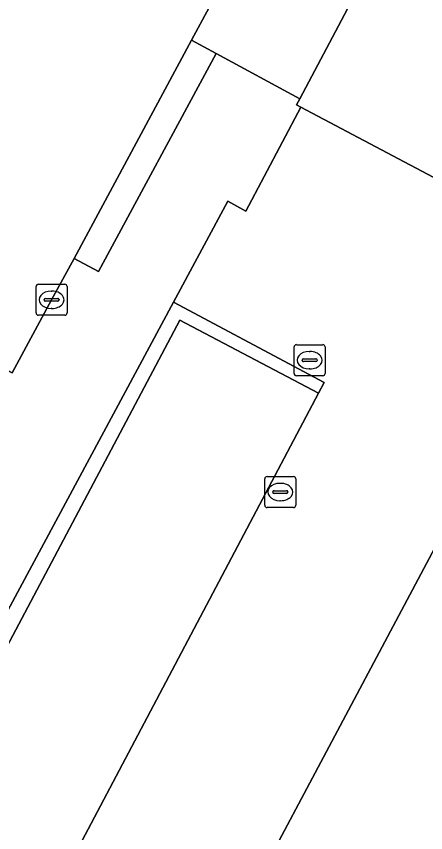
# Model space of a CAD drawing. Extents: x 159489 to 160304, y 383825 to 384531.
# Drawn here: x 159642.27 to 159655.45, y 384190.24 to 384216.55 of the extents above; entities that cross this region are included whole.
import ezdxf

# ---------------------------------------------------------------- set-up
doc = ezdxf.new("R2010")
doc.units = 0
for name, color, linetype in [('IMGEO_Groenvoorziening', 7, 'Continuous'), ('IMGEO_Haag', 7, 'Continuous'), ('IMGEO_Kolk', 7, 'Continuous'), ('IMGEO_Pand', 7, 'Continuous'), ('IMGEO_Parkeervlak_open', 7, 'Continuous'), ('IMGEO_Rijbaan_lokaal_gesloten', 7, 'Continuous'), ('IMGEO_Rijbaan_lokaal_open', 7, 'Continuous'), ('IMGEO_Rioolput', 7, 'Continuous'), ('IMGEO_Voetpad_open', 7, 'Continuous')]:
    doc.layers.add(name, color=color, linetype=linetype)

msp = doc.modelspace()

# ---------------------------------------------------------------- linework, layer by layer
at = {"layer": 'IMGEO_Groenvoorziening'}
msp.add_lwpolyline([(159637.45, 384187.678), (159638.592, 384189.885), (159647.537, 384206.76), (159652.006, 384204.401), (159652.186, 384204.749), (159647.326, 384207.335), (159624.039, 384163.992), (159628.847, 384161.508), (159629.249, 384161.301), (159629.469, 384161.725), (159624.879, 384164.058), (159626.156, 384166.276)], close=True, dxfattribs=at)
at = {"layer": 'IMGEO_Haag'}
msp.add_lwpolyline([(159637.45, 384187.678), (159638.592, 384189.885), (159647.537, 384206.76), (159652.006, 384204.401), (159652.186, 384204.749), (159647.326, 384207.335), (159624.039, 384163.992), (159628.847, 384161.508), (159629.249, 384161.301), (159629.469, 384161.725), (159624.879, 384164.058), (159626.156, 384166.276)], close=True, dxfattribs=at)
at = {"layer": 'IMGEO_Kolk'}
for p, q in [((159642.903, 384206.99), (159642.903, 384207.842)), ((159642.978, 384207.916), (159643.83, 384207.916)), ((159643.391, 384207.696), (159643.416, 384207.696)), ((159643.904, 384207.842), (159643.904, 384206.99)), ((159643.162, 384207.41), (159643.162, 384207.422)), ((159643.205, 384207.459), (159643.603, 384207.459)), ((159643.646, 384207.422), (159643.646, 384207.41)), ((159643.6, 384207.373), (159643.202, 384207.373)), ((159643.83, 384206.916), (159642.978, 384206.916)), ((159643.414, 384207.136), (159643.389, 384207.136)), ((159650.27, 384200.794), (159650.27, 384201.646)), ((159650.345, 384201.72), (159651.197, 384201.72)), ((159651.271, 384201.646), (159651.271, 384200.794)), ((159650.758, 384201.5), (159650.783, 384201.5)), ((159650.529, 384201.214), (159650.529, 384201.226)), ((159650.967, 384201.177), (159650.569, 384201.177)), ((159650.572, 384201.263), (159650.97, 384201.263)), ((159651.013, 384201.226), (159651.013, 384201.214)), ((159650.781, 384200.94), (159650.756, 384200.94)), ((159651.197, 384200.72), (159650.345, 384200.72))]:
    msp.add_line(p, q, dxfattribs=at)
for points in [[(159642.903, 384206.99), (159642.903, 384207.842)], [(159642.978, 384207.916), (159643.83, 384207.916)], [(159643.904, 384207.842), (159643.904, 384206.99)], [(159643.83, 384206.916), (159642.978, 384206.916)], [(159650.27, 384200.794), (159650.27, 384201.646)], [(159650.345, 384201.72), (159651.197, 384201.72)], [(159651.271, 384201.646), (159651.271, 384200.794)], [(159651.197, 384200.72), (159650.345, 384200.72)]]:
    msp.add_lwpolyline(points, dxfattribs=at)
for centre, radius, start, end in [((159642.98, 384207.84), 0.0765, 91.552, 178.448), ((159642.98, 384207.84), 0.0765, 91.552, 178.448), ((159643.828, 384207.84), 0.0765, 1.552, 88.448), ((159643.828, 384207.84), 0.0765, 1.552, 88.448), ((159643.202, 384207.419), 0.0403, 85.8775, 175.7526), ((159643.607, 384207.421), 0.0386, 1.7309, 96.639), ((159643.199, 384207.409), 0.0366, 178.938, 274.7102), ((159643.603, 384207.416), 0.043, 264.8664, 352.4533), ((159642.98, 384206.992), 0.0765, 181.552, 268.448), ((159642.98, 384206.992), 0.0765, 181.552, 268.448), ((159643.828, 384206.992), 0.0765, 271.552, 358.448), ((159643.828, 384206.992), 0.0765, 271.552, 358.448), ((159650.347, 384201.644), 0.0765, 91.552, 178.448), ((159650.347, 384201.644), 0.0765, 91.552, 178.448), ((159651.195, 384201.644), 0.0765, 1.552, 88.448), ((159651.195, 384201.644), 0.0765, 1.552, 88.448), ((159650.569, 384201.223), 0.0403, 85.8775, 175.7526), ((159650.566, 384201.213), 0.0366, 178.938, 274.7102), ((159650.97, 384201.22), 0.043, 264.8664, 352.4533), ((159650.974, 384201.225), 0.0386, 1.7309, 96.639), ((159650.347, 384200.796), 0.0765, 181.552, 268.448), ((159650.347, 384200.796), 0.0765, 181.552, 268.448), ((159651.195, 384200.796), 0.0765, 271.552, 358.448), ((159651.195, 384200.796), 0.0765, 271.552, 358.448)]:
    msp.add_arc(centre, radius, start, end, dxfattribs=at)
for centre, major_axis, ratio, start_param, end_param in [((159643.39, 384207.416), (-0.387, 0.002), 0.722429, 4.712389, 7.853982), ((159643.415, 384207.416), (-0.39, 0.002), 0.717154, 1.570796, 4.712389), ((159650.757, 384201.22), (-0.387, 0.002), 0.722429, 4.712389, 7.853982), ((159650.782, 384201.22), (-0.39, 0.002), 0.717154, 1.570796, 4.712389)]:
    msp.add_ellipse(centre, major_axis=major_axis, ratio=ratio, start_param=start_param, end_param=end_param, dxfattribs=at)
at = {"layer": 'IMGEO_Pand'}
for points in [[(159662.333, 384234.555), (159651.4, 384213.888), (159651.297, 384213.694), (159651.431, 384213.623), (159674.044, 384201.652), (159682.67, 384197.086), (159682.946, 384196.94), (159661.097, 384155.654), (159687.696, 384141.679)], [(159661.097, 384155.654), (159682.946, 384196.94), (159682.67, 384197.086), (159681.011, 384193.981), (159672.471, 384198.507), (159670.44, 384194.669), (159670.363, 384194.71), (159657, 384201.781), (159650.013, 384188.636), (159663.36, 384181.551), (159657.979, 384171.361), (159644.661, 384178.441), (159637.68, 384165.253), (159647.386, 384160.103)]]:
    msp.add_lwpolyline(points, dxfattribs=at)
at = {"layer": 'IMGEO_Parkeervlak_open'}
msp.add_lwpolyline([(159652.006, 384204.401), (159647.537, 384206.76), (159638.592, 384189.885), (159643.082, 384187.51)], close=True, dxfattribs=at)
at = {"layer": 'IMGEO_Rijbaan_lokaal_gesloten'}
msp.add_lwpolyline([(159636.525, 384194.583), (159640.934, 384202.788), (159639.307, 384203.695), (159640.5, 384205.922), (159642.138, 384205.059), (159643.404, 384207.416), (159644.131, 384208.747), (159647.908, 384215.784), (159651.321, 384222.115), (159658.978, 384236.342), (159659.656, 384237.603), (159660.392, 384238.832)], dxfattribs=at)
at = {"layer": 'IMGEO_Rijbaan_lokaal_open'}
for points in [[(159674.044, 384201.652), (159651.431, 384213.623), (159649.663, 384210.272), (159649.078, 384210.598), (159647.326, 384207.335), (159652.186, 384204.749), (159652.006, 384204.401), (159643.082, 384187.51), (159641.925, 384185.331), (159630.608, 384163.927), (159629.469, 384161.725), (159629.249, 384161.301), (159628.847, 384161.508), (159624.039, 384163.992), (159622.471, 384161.072)], [(159632.331, 384155.098), (159637.68, 384165.253), (159644.661, 384178.441), (159650.013, 384188.636), (159657, 384201.781)]]:
    msp.add_lwpolyline(points, dxfattribs=at)
at = {"layer": 'IMGEO_Rioolput'}
for p, q in [((159651.215, 384205.043), (159651.215, 384205.895)), ((159651.29, 384205.969), (159652.142, 384205.969)), ((159652.216, 384205.895), (159652.216, 384205.043)), ((159651.703, 384205.749), (159651.728, 384205.749)), ((159651.474, 384205.463), (159651.474, 384205.475)), ((159651.912, 384205.426), (159651.514, 384205.426)), ((159651.517, 384205.512), (159651.915, 384205.512)), ((159651.958, 384205.475), (159651.958, 384205.463)), ((159651.726, 384205.189), (159651.701, 384205.189)), ((159652.142, 384204.969), (159651.29, 384204.969))]:
    msp.add_line(p, q, dxfattribs=at)
for points in [[(159651.215, 384205.043), (159651.215, 384205.895)], [(159651.29, 384205.969), (159652.142, 384205.969)], [(159652.216, 384205.895), (159652.216, 384205.043)], [(159652.142, 384204.969), (159651.29, 384204.969)]]:
    msp.add_lwpolyline(points, dxfattribs=at)
for centre, radius, start, end in [((159651.292, 384205.893), 0.0765, 91.552, 178.448), ((159651.292, 384205.893), 0.0765, 91.552, 178.448), ((159652.14, 384205.893), 0.0765, 1.552, 88.448), ((159652.14, 384205.893), 0.0765, 1.552, 88.448), ((159651.514, 384205.472), 0.0403, 85.8775, 175.7526), ((159651.511, 384205.462), 0.0366, 178.938, 274.7102), ((159651.915, 384205.469), 0.043, 264.8664, 352.4533), ((159651.919, 384205.474), 0.0386, 1.7309, 96.639), ((159651.292, 384205.045), 0.0765, 181.552, 268.448), ((159651.292, 384205.045), 0.0765, 181.552, 268.448), ((159652.14, 384205.045), 0.0765, 271.552, 358.448), ((159652.14, 384205.045), 0.0765, 271.552, 358.448)]:
    msp.add_arc(centre, radius, start, end, dxfattribs=at)
for centre, major_axis, ratio, start_param, end_param in [((159651.702, 384205.469), (-0.387, 0.002), 0.722429, 4.712389, 7.853982), ((159651.727, 384205.469), (-0.39, 0.002), 0.717154, 1.570796, 4.712389)]:
    msp.add_ellipse(centre, major_axis=major_axis, ratio=ratio, start_param=start_param, end_param=end_param, dxfattribs=at)
at = {"layer": 'IMGEO_Voetpad_open'}
for points in [[(159662.333, 384234.555), (159658.978, 384236.342), (159651.321, 384222.115), (159647.908, 384215.784), (159648.7, 384215.354), (159651.4, 384213.888)], [(159648.7, 384215.354), (159647.908, 384215.784), (159644.131, 384208.747), (159644.915, 384208.328)]]:
    msp.add_lwpolyline(points, close=True, dxfattribs=at)
for points in [[(159647.326, 384207.335), (159649.078, 384210.598), (159649.663, 384210.272), (159651.431, 384213.623), (159651.297, 384213.694), (159651.4, 384213.888), (159648.7, 384215.354), (159644.915, 384208.328), (159644.131, 384208.747), (159643.404, 384207.416), (159642.138, 384205.059), (159640.5, 384205.922), (159639.307, 384203.695), (159640.934, 384202.788), (159636.525, 384194.583), (159629.16, 384180.893), (159621.791, 384167.209), (159621.259, 384166.179), (159622.029, 384165.74), (159619.927, 384161.842), (159619.143, 384162.254), (159619.063, 384162.111), (159617.96, 384161.026)], [(159613.734, 384158.126), (159604.421, 384153.122), (159601.595, 384151.633), (159604.764, 384149.496), (159618.169, 384156.621), (159620.642, 384157.928), (159622.146, 384160.474), (159622.471, 384161.072), (159624.039, 384163.992), (159647.326, 384207.335)]]:
    msp.add_lwpolyline(points, dxfattribs=at)

doc.saveas('drawing.dxf')
